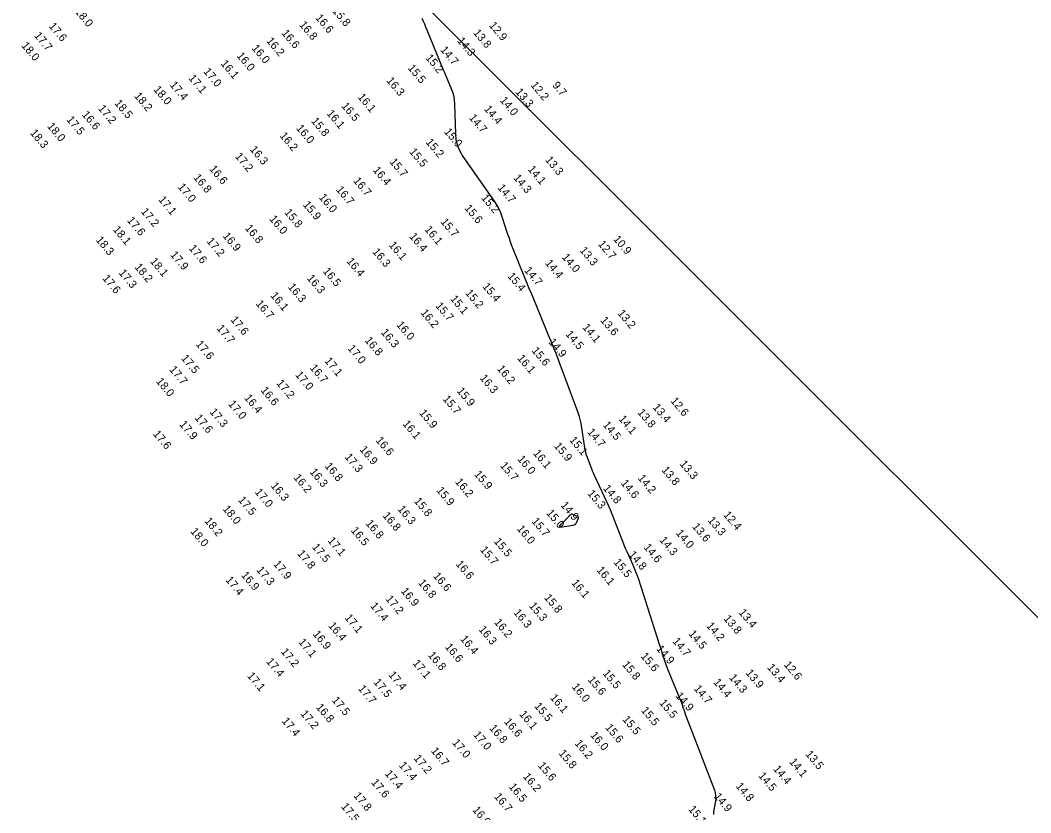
# Model space of a CAD drawing. Extents: x 988130 to 1132882, y 654656 to 841453.
# Drawn here: x 1110556 to 1111188, y 678686 to 679181 of the extents above; entities that cross this region are included whole.
import ezdxf

# ---------------------------------------------------------------- set-up
doc = ezdxf.new("R2010")
doc.units = 0
for name, color, linetype in [('V-ANNO-KEYM', 7, 'Continuous'), ('V-TOPO-MAJR', 7, 'Continuous'), ('V-TOPO-SOUN', 7, 'Continuous')]:
    doc.layers.add(name, color=color, linetype=linetype)

msp = doc.modelspace()

# ---------------------------------------------------------------- linework, layer by layer
at = {"layer": 'V-ANNO-KEYM'}
msp.add_line((1111800.58, 678199.38), (1109912.98, 680085.78), dxfattribs=at)
at = {"layer": 'V-TOPO-MAJR'}
msp.add_lwpolyline([(1110807.11, 679182.08), (1110807.92, 679180.28), (1110808.71, 679178.47), (1110809.48, 679176.65), (1110810.23, 679174.83), (1110818.55, 679154.49), (1110819.42, 679152.36), (1110820.3, 679150.23), (1110821.19, 679148.1), (1110822.08, 679145.98), (1110825.66, 679137.49), (1110826.45, 679135.35), (1110827.03, 679133.16), (1110827.4, 679130.92), (1110827.57, 679128.64), (1110828.04, 679109.82), (1110828.4, 679106), (1110829.3, 679102.36), (1110830.75, 679098.9), (1110832.72, 679095.62), (1110852.38, 679067.66), (1110853.85, 679065.4), (1110855.14, 679063.04), (1110856.25, 679060.6), (1110857.18, 679058.06), (1110860.52, 679047.73), (1110861.37, 679045.16), (1110862.28, 679042.6), (1110863.23, 679040.06), (1110864.23, 679037.54), (1110870.92, 679021.03), (1110872.38, 679017.45), (1110873.85, 679013.86), (1110875.32, 679010.28), (1110876.8, 679006.7), (1110887.39, 678981.1), (1110887.86, 678979.98), (1110888.32, 678978.86), (1110888.77, 678977.74), (1110889.23, 678976.61), (1110891.04, 678972.12), (1110891.49, 678970.99), (1110891.93, 678969.86), (1110892.36, 678968.73), (1110892.78, 678967.59), (1110904.28, 678936.27), (1110905.13, 678933.79), (1110905.84, 678931.28), (1110906.43, 678928.74), (1110906.89, 678926.16), (1110908.84, 678913.59), (1110909.1, 678912.1), (1110909.45, 678910.64), (1110909.86, 678909.19), (1110910.36, 678907.77), (1110912.48, 678902.11), (1110913.02, 678900.7), (1110913.6, 678899.3), (1110914.2, 678897.92), (1110914.83, 678896.54), (1110921.14, 678883.22), (1110922.38, 678880.53), (1110923.58, 678877.83), (1110924.72, 678875.1), (1110925.81, 678872.34), (1110931.6, 678857.3), (1110932.44, 678855.18), (1110933.31, 678853.06), (1110934.21, 678850.96), (1110935.14, 678848.88), (1110938.94, 678840.56), (1110939.86, 678838.47), (1110940.72, 678836.35), (1110941.51, 678834.21), (1110942.24, 678832.05), (1110955.61, 678790.35), (1110956, 678789.14), (1110956.39, 678787.93), (1110956.77, 678786.72), (1110957.15, 678785.51), (1110958.68, 678780.67), (1110959.08, 678779.47), (1110959.5, 678778.27), (1110959.94, 678777.08), (1110960.41, 678775.9), (1110969.31, 678754.13), (1110969.52, 678753.61), (1110969.71, 678753.08), (1110969.91, 678752.55), (1110970.09, 678752.02), (1110970.79, 678749.88), (1110970.97, 678749.35), (1110971.16, 678748.82), (1110971.35, 678748.29), (1110971.55, 678747.77), (1110989.91, 678699.61), (1110990.42, 678697.97), (1110990.7, 678696.31), (1110990.75, 678694.63), (1110990.58, 678692.93), (1110989.43, 678686.06), (1110989.32, 678684.39)], dxfattribs=at)
msp.add_lwpolyline([(1110902.72, 678865.56), (1110902.18, 678865.25), (1110901.52, 678865.08), (1110894.74, 678864.11), (1110893.7, 678864.06), (1110893.22, 678864.3), (1110893.32, 678864.83), (1110893.97, 678865.64), (1110899.38, 678871.11), (1110899.5, 678871.24), (1110899.63, 678871.36), (1110899.75, 678871.49), (1110899.88, 678871.61), (1110900.39, 678872.11), (1110900.52, 678872.21), (1110900.67, 678872.26), (1110900.82, 678872.27), (1110900.98, 678872.22), (1110904.1, 678870.95), (1110904.57, 678870.68), (1110904.83, 678870.32), (1110904.89, 678869.87), (1110904.74, 678869.35), (1110903.51, 678866.58), (1110903.17, 678866)], close=True, dxfattribs=at)

# ---------------------------------------------------------------- texts
at = {"layer": 'V-TOPO-SOUN'}
for s, p in [('18.0 ', (1110590.03, 679186.1)), ('15.8 ', (1110750.91, 679186.41)), ('16.6 ', (1110740.28, 679182.18)), ('17.6 ', (1110573.68, 679176.99)), ('16.8 ', (1110730.22, 679177.86)), ('12.9 ', (1110848.85, 679177.44)), ('17.7 ', (1110564.56, 679171.07)), ('16.2 ', (1110709.66, 679167.77)), ('16.6 ', (1110719.15, 679172.63)), ('14.3 ', (1110828.89, 679167.82)), ('13.8 ', (1110838.97, 679172.81)), ('18.0 ', (1110556.59, 679164.84)), ('16.0 ', (1110700.51, 679163.2)), ('14.7 ', (1110818.35, 679162.18)), ('16.0 ', (1110691.1, 679158.47)), ('15.2 ', (1110809.08, 679157.15)), ('17.0 ', (1110670.32, 679148.61)), ('16.1 ', (1110681.11, 679153.57)), ('15.5 ', (1110798.02, 679150.79)), ('17.1 ', (1110661.04, 679144.5)), ('16.3 ', (1110784.69, 679142.92)), ('18.0 ', (1110639.12, 679137.41)), ('17.4 ', (1110649.33, 679140.27)), ('13.3 ', (1110865.24, 679135.88)), ('12.2 ', (1110874.82, 679140.13)), ('9.7', (1110888.38, 679139.99)), ('18.2 ', (1110627.08, 679133.35)), ('16.1 ', (1110766.76, 679132.68)), ('14.0 ', (1110855.57, 679130.61)), ('17.2 ', (1110604.51, 679125.52)), ('18.5 ', (1110614.72, 679128.8)), ('16.5 ', (1110756.57, 679127.09)), ('14.4 ', (1110845.72, 679125.22)), ('17.5 ', (1110584.74, 679118.55)), ('16.6 ', (1110594.39, 679121.72)), ('15.8 ', (1110737.67, 679117.66)), ('16.1 ', (1110747.36, 679122.42)), ('14.7 ', (1110836.26, 679119.74)), ('18.3 ', (1110562.01, 679110.26)), ('18.0 ', (1110572.71, 679114.42)), ('16.0 ', (1110728.27, 679113.21)), ('15.0 ', (1110820.73, 679110.95)), ('16.2 ', (1110717.99, 679108.48)), ('15.2 ', (1110809.26, 679104.43)), ('16.3 ', (1110699.37, 679099.92)), ('15.5 ', (1110798.97, 679098.5)), ('17.2 ', (1110690.07, 679095.57)), ('15.7 ', (1110786.65, 679092.21)), ('13.3 ', (1110883.91, 679093.41)), ('16.6 ', (1110674.02, 679087.72)), ('16.4 ', (1110776.21, 679087.03)), ('14.1 ', (1110873.03, 679087.54)), ('16.8 ', (1110664.12, 679082.34)), ('16.7 ', (1110763.99, 679080.31)), ('14.3 ', (1110864.05, 679082.15)), ('17.0 ', (1110654.32, 679076.51)), ('16.7 ', (1110753.21, 679074.81)), ('14.7 ', (1110854.12, 679075.98)), ('17.1 ', (1110642.21, 679068.52)), ('16.0 ', (1110742.49, 679069.97)), ('15.2 ', (1110843.93, 679069.62)), ('17.2 ', (1110631.27, 679061.09)), ('15.8 ', (1110720.91, 679060.56)), ('15.9 ', (1110732.48, 679065.41)), ('15.6 ', (1110833.47, 679063.23)), ('17.6 ', (1110622.6, 679055.59)), ('16.0 ', (1110711.55, 679056.53)), ('15.7 ', (1110818.53, 679054.71)), ('18.1 ', (1110613.76, 679049.89)), ('16.8 ', (1110696.31, 679050.74)), ('16.1 ', (1110808.53, 679049.9)), ('18.3 ', (1110603.12, 679043.38)), ('17.2 ', (1110672.3, 679042.55)), ('16.9 ', (1110682.4, 679045.85)), ('16.4 ', (1110798.97, 679045.57)), ('12.7 ', (1110916.87, 679040.75)), ('10.9 ', (1110926.45, 679043.86)), ('17.9 ', (1110649.63, 679034.13)), ('17.6 ', (1110661.21, 679038.14)), ('16.3 ', (1110775.9, 679035.99)), ('16.1 ', (1110786.18, 679040.19)), ('13.3 ', (1110905.45, 679036.83)), ('18.1 ', (1110636.98, 679029.99)), ('16.4 ', (1110759.78, 679030.03)), ('14.4 ', (1110883.85, 679028.89)), ('14.0 ', (1110894.35, 679032.64)), ('17.3 ', (1110617.38, 679022.76)), ('18.2 ', (1110627.31, 679026.43)), ('16.5 ', (1110744.96, 679023.84)), ('14.7 ', (1110870.82, 679024.34)), ('17.6 ', (1110607.26, 679019.37)), ('16.3 ', (1110735.03, 679019.44)), ('15.4 ', (1110860.35, 679020.74)), ('16.3 ', (1110723.15, 679013.97)), ('15.2 ', (1110833.99, 679010.17)), ('15.4 ', (1110844.7, 679014.29)), ('16.7 ', (1110703.05, 679003.52)), ('16.1 ', (1110712.2, 679008.6)), ('15.1 ', (1110824.58, 679006.53)), ('16.2 ', (1110806.05, 678997.9)), ('15.7 ', (1110815.33, 679002.19)), ('13.2 ', (1110929.12, 678997.52)), ('17.6 ', (1110687.25, 678993.49)), ('16.0 ', (1110790.92, 678990.34)), ('13.6 ', (1110918.35, 678993.14)), ('17.7 ', (1110678.58, 678988.13)), ('16.3 ', (1110781.21, 678985.61)), ('14.5 ', (1110896.61, 678984.47)), ('14.1 ', (1110907.2, 678988.73)), ('17.6 ', (1110665.57, 678978.21)), ('16.8 ', (1110771.13, 678980.64)), ('14.9 ', (1110885.94, 678979.57)), ('17.0 ', (1110760.47, 678975.54)), ('15.6 ', (1110875.46, 678974.22)), ('17.5 ', (1110656.42, 678969.46)), ('17.1 ', (1110745.98, 678967.75)), ('16.1 ', (1110866.48, 678969.43)), ('17.7 ', (1110649.02, 678962.35)), ('17.0 ', (1110727.72, 678959.09)), ('16.7 ', (1110736.81, 678963.45)), ('16.2 ', (1110853.79, 678962.86)), ('18.0 ', (1110640.73, 678955.02)), ('17.2 ', (1110715.92, 678953.82)), ('16.3 ', (1110843.04, 678957.07)), ('16.6 ', (1110706.09, 678949.41)), ('15.9 ', (1110828.67, 678948.97)), ('17.0 ', (1110685.85, 678940.85)), ('16.4 ', (1110695.83, 678944.65)), ('15.7 ', (1110819.91, 678943.96)), ('12.6 ', (1110962.22, 678942.81)), ('17.3 ', (1110674.22, 678935.92)), ('15.9 ', (1110805.18, 678935.2)), ('13.8 ', (1110941.58, 678935.53)), ('13.4 ', (1110951.11, 678938.79)), ('17.9 ', (1110655.31, 678928.13)), ('17.6 ', (1110664.91, 678932.16)), ('16.1 ', (1110794.81, 678928.41)), ('14.5 ', (1110919.91, 678927.79)), ('14.1 ', (1110929.73, 678931.51)), ('17.6 ', (1110638.83, 678922.12)), ('14.7 ', (1110910.16, 678923.32)), ('16.6 ', (1110777.99, 678918.17)), ('15.9 ', (1110889.44, 678914.57)), ('15.1 ', (1110899.01, 678918.28)), ('16.9 ', (1110767.93, 678912.44)), ('16.1 ', (1110876.35, 678910.04)), ('16.8 ', (1110746.14, 678902.04)), ('17.3 ', (1110758.59, 678907.72)), ('15.7 ', (1110855.75, 678902.36)), ('16.0 ', (1110866.54, 678906.46)), ('13.3 ', (1110967.96, 678903.39)), ('16.3 ', (1110736.75, 678898.42)), ('15.9 ', (1110839.53, 678896.97)), ('13.8 ', (1110956.65, 678899.59)), ('16.3 ', (1110712.43, 678889.72)), ('16.2 ', (1110726.69, 678894.86)), ('16.2 ', (1110827.62, 678892.2)), ('14.6 ', (1110931.16, 678891.38)), ('14.2 ', (1110941.78, 678894.5)), ('17.0 ', (1110702.43, 678885.8)), ('15.9 ', (1110815.9, 678886.87)), ('15.3 ', (1110910.31, 678884.89)), ('14.8 ', (1110920.09, 678888.09)), ('17.5 ', (1110692.02, 678880.84)), ('15.8 ', (1110801.92, 678880.12)), ('14.9 ', (1110893.56, 678877.6)), ('18.0 ', (1110682.41, 678875.25)), ('16.8 ', (1110782.32, 678871.06)), ('16.3 ', (1110791.69, 678875.13)), ('15.0 ', (1110884.59, 678872.67)), ('12.4 ', (1110995.25, 678871.58)), ('18.2 ', (1110670.99, 678867.7)), ('16.8 ', (1110771.7, 678866.22)), ('15.7 ', (1110875.39, 678867.56)), ('13.6 ', (1110975.78, 678864.23)), ('13.3 ', (1110985.44, 678868.13)), ('18.0 ', (1110662.21, 678861.23)), ('16.5 ', (1110762.47, 678861.82)), ('16.0 ', (1110866.22, 678862.85)), ('14.0 ', (1110965.55, 678860.17)), ('17.5 ', (1110738.23, 678851.44)), ('17.1 ', (1110747.98, 678855.44)), ('15.5 ', (1110851.81, 678854.96)), ('14.6 ', (1110945.41, 678851.26)), ('14.3 ', (1110955.29, 678855.78)), ('17.8 ', (1110728.96, 678847.33)), ('15.7 ', (1110843.23, 678849.75)), ('14.8 ', (1110936.03, 678846.7)), ('17.9 ', (1110714.02, 678840.79)), ('16.6 ', (1110827.99, 678840.83)), ('15.5 ', (1110926.63, 678841.95)), ('16.9 ', (1110693.92, 678833.87)), ('17.3 ', (1110703.48, 678837.1)), ('16.6 ', (1110813.87, 678833.35)), ('16.1 ', (1110916.02, 678837.08)), ('17.4 ', (1110684.13, 678830.87)), ('16.8 ', (1110804.54, 678829.07)), ('16.1 ', (1110900.3, 678829.02)), ('16.9 ', (1110793.74, 678823.92)), ('15.8 ', (1110883.24, 678819.79)), ('17.4 ', (1110774.61, 678814.64)), ('17.2 ', (1110784.14, 678819.03)), ('15.3 ', (1110873.82, 678814.68)), ('17.1 ', (1110758.61, 678807.27)), ('16.3 ', (1110864.12, 678810.46)), ('13.4 ', (1111004.81, 678810.51)), ('16.4 ', (1110748.38, 678802.31)), ('16.2 ', (1110851.99, 678804.41)), ('14.2 ', (1110984.63, 678802.22)), ('13.8 ', (1110995.37, 678806.7)), ('16.9 ', (1110738.7, 678797.05)), ('16.3 ', (1110842.33, 678799.95)), ('14.5 ', (1110973.49, 678797.24)), ('17.1 ', (1110729.69, 678792.06)), ('16.6 ', (1110821.25, 678789.01)), ('16.4 ', (1110830.81, 678793.98)), ('14.9 ', (1110953.34, 678787.86)), ('14.7 ', (1110963.44, 678792.61)), ('17.2 ', (1110718.71, 678786.01)), ('16.8 ', (1110810.65, 678783.89)), ('15.6 ', (1110943.59, 678783.2)), ('17.4 ', (1110709.55, 678779.91)), ('17.1 ', (1110801.08, 678778.84)), ('15.8 ', (1110931.99, 678777.98)), ('13.4 ', (1111022.63, 678776.2)), ('12.6 ', (1111033.02, 678777.9)), ('17.1 ', (1110697.64, 678770.95)), ('17.4 ', (1110785.97, 678771.58)), ('15.5 ', (1110919.82, 678772.51)), ('14.3 ', (1110998.79, 678769.82)), ('13.9 ', (1111009.16, 678772.77)), ('17.7 ', (1110767.03, 678762.98)), ('17.5 ', (1110776.61, 678766.98)), ('16.0 ', (1110900.5, 678764.11)), ('15.6 ', (1110910.55, 678768.49)), ('14.7 ', (1110976.79, 678762.95)), ('14.4 ', (1110988.99, 678766.95)), ('16.1 ', (1110886.92, 678757.32)), ('14.9 ', (1110965.34, 678758.5)), ('16.8 ', (1110740.68, 678751.34)), ('17.5 ', (1110750.59, 678755.73)), ('15.5 ', (1110877.09, 678752.01)), ('15.5 ', (1110955.19, 678754.04)), ('17.2 ', (1110731, 678747.25)), ('16.1 ', (1110867.73, 678746.98)), ('15.5 ', (1110932.19, 678743.74)), ('15.5 ', (1110943.83, 678749.35)), ('17.4 ', (1110719.33, 678742.73)), ('16.8 ', (1110848.98, 678738.29)), ('16.6 ', (1110858.17, 678742.3)), ('15.6 ', (1110921.42, 678738.65)), ('17.0 ', (1110838.98, 678734.16)), ('16.0 ', (1110912.09, 678733.89)), ('17.0 ', (1110825.81, 678729.17)), ('16.2 ', (1110902.34, 678728.75)), ('17.2 ', (1110801.74, 678719.44)), ('16.7 ', (1110812.5, 678724.1)), ('15.8 ', (1110892.28, 678722.54)), ('13.5 ', (1111046.53, 678722.02)), ('17.4 ', (1110792.5, 678715.04)), ('15.6 ', (1110879.39, 678714.85)), ('14.4 ', (1111026.37, 678712.78)), ('14.1 ', (1111036.42, 678717.23)), ('17.4 ', (1110783.68, 678709.82)), ('16.2 ', (1110870.01, 678708.01)), ('14.5 ', (1111017.12, 678708.52)), ('17.6 ', (1110775.21, 678704.3)), ('16.5 ', (1110861.13, 678701.61)), ('14.8 ', (1111002.97, 678702.03)), ('17.8 ', (1110764.15, 678696.05)), ('16.7 ', (1110851.99, 678695.48)), ('14.9 ', (1110989.34, 678695.55)), ('17.5 ', (1110756.35, 678689.25)), ('16.6 ', (1110838.44, 678687.15)), ('15.1 ', (1110973.38, 678687.59))]:
    msp.add_text(s, height=5, rotation=310, dxfattribs=at).set_placement(p)

doc.saveas('drawing.dxf')
